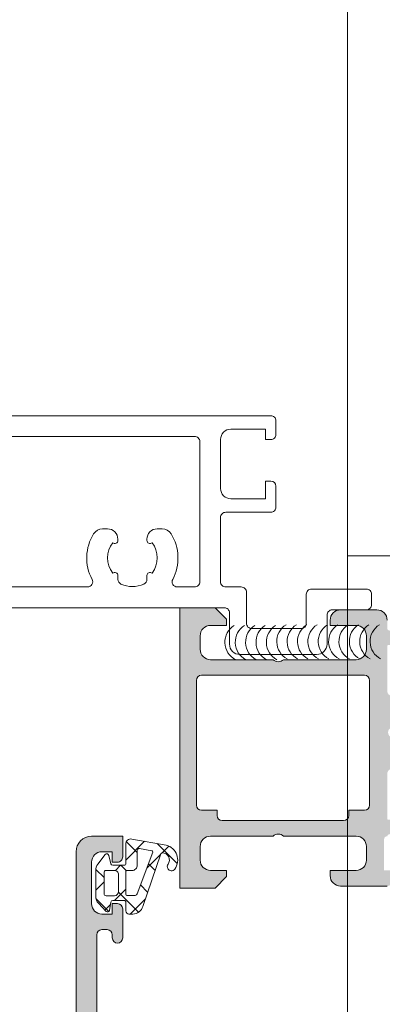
# Model space of a CAD drawing. Header units: millimetres. Extents: x 213386 to 506888, y 183055 to 450952.
# Tile 375 of 656: x 399514 to 399549, y 292539 to 292634. Entities that reach past the tile are written whole.
import ezdxf

# ---------------------------------------------------------------- set-up
doc = ezdxf.new("R2010")
doc.units = ezdxf.units.MM
doc.layers.add('FASÁDA DETAILNÍ', color=255, linetype='Continuous', lineweight=0)

msp = doc.modelspace()

# ---------------------------------------------------------------- hatches: boundary and pattern name
at = {"layer": 'FASÁDA DETAILNÍ'}
h = msp.add_hatch(color=256, dxfattribs=at)
edge = h.paths.add_edge_path()
edge.add_arc((399549.576, 292573.334), 0.12, 90, 180, ccw=False)
edge.add_line((399549.576, 292573.454), (399552.336, 292573.454))
edge.add_arc((399552.336, 292573.754), 0.3, 270, 360)
edge.add_line((399552.636, 292573.754), (399552.636, 292574.734))
edge.add_arc((399552.336, 292574.734), 0.3, 0, 90)
edge.add_line((399552.336, 292575.034), (399550.456, 292575.034))
edge.add_arc((399550.189, 292575.112), 0.279, -91.16287, -16.42459, ccw=False)
edge.add_line((399550.183, 292574.834), (399549.73, 292574.834))
edge.add_arc((399549.724, 292575.112), 0.279, -163.58012, -88.83541, ccw=False)
edge.add_line((399549.456, 292575.034), (399549.456, 292575.834))
edge.add_arc((399548.456, 292575.834), 1, 0, 90)
edge.add_line((399548.456, 292576.834), (399544.956, 292576.834))
edge.add_arc((399544.956, 292575.834), 1, 90.00114, 179.99886)
edge.add_line((399543.956, 292575.834), (399543.956, 292575.334))
edge.add_line((399543.956, 292575.334), (399546.456, 292575.334))
edge.add_arc((399546.456, 292574.334), 1, 0.0026, 89.9974, ccw=False)
edge.add_line((399547.456, 292574.334), (399547.456, 292573.034))
edge.add_arc((399546.456, 292573.034), 1, -89.99699, -0.00301, ccw=False)
edge.add_line((399546.456, 292572.034), (399539.456, 292572.034))
edge.add_arc((399538.956, 292572.559), 0.725, -133.59618, -46.40382, ccw=False)
edge.add_line((399538.456, 292572.034), (399532.422, 292572.034))
edge.add_arc((399532.422, 292573.034), 1, 180.00301, 269.99699, ccw=False)
edge.add_line((399531.422, 292573.034), (399531.422, 292574.334))
edge.add_arc((399532.422, 292574.334), 1, 90.0026, 179.9974, ccw=False)
edge.add_line((399532.422, 292575.334), (399533.956, 292575.334))
edge.add_line((399533.956, 292575.334), (399533.956, 292575.934))
edge.add_line((399533.956, 292575.934), (399532.856, 292577.034))
edge.add_line((399532.856, 292577.034), (399529.456, 292577.034))
edge.add_line((399529.456, 292577.034), (399529.456, 292550.034))
edge.add_line((399529.456, 292550.034), (399532.856, 292550.034))
edge.add_line((399532.856, 292550.034), (399533.956, 292551.134))
edge.add_line((399533.956, 292551.134), (399533.956, 292551.734))
edge.add_line((399533.956, 292551.734), (399532.422, 292551.734))
edge.add_arc((399532.422, 292552.734), 1, 180.0026, 269.9974, ccw=False)
edge.add_line((399531.422, 292552.734), (399531.422, 292554.034))
edge.add_arc((399532.422, 292554.034), 1, 90.00301, 179.99699, ccw=False)
edge.add_line((399532.422, 292555.034), (399538.456, 292555.034))
edge.add_arc((399538.956, 292554.509), 0.725, 46.40382, 133.59618, ccw=False)
edge.add_line((399539.456, 292555.034), (399546.456, 292555.034))
edge.add_arc((399546.456, 292554.034), 1, 0.00301, 89.99699, ccw=False)
edge.add_line((399547.456, 292554.034), (399547.456, 292552.734))
edge.add_arc((399546.456, 292552.734), 1, -89.9974, -0.0026, ccw=False)
edge.add_line((399546.456, 292551.734), (399543.956, 292551.734))
edge.add_line((399543.956, 292551.734), (399543.956, 292551.234))
edge.add_arc((399544.956, 292551.234), 1, 180.00114, 269.99886)
edge.add_line((399544.956, 292550.234), (399549.456, 292550.234))
edge.add_arc((399549.456, 292550.734), 0.5, 269.99882, 360.00118)
edge.add_line((399549.956, 292550.734), (399549.956, 292551.734))
edge.add_line((399549.956, 292551.734), (399549.156, 292551.734))
edge.add_line((399549.156, 292551.734), (399549.156, 292554.734))
edge.add_arc((399549.456, 292554.734), 0.3, 89.99949, 180.00051, ccw=False)
edge.add_arc((399549.724, 292554.955), 0.279, 88.83541, 163.58012, ccw=False)
edge.add_line((399549.73, 292555.234), (399550.183, 292555.234))
edge.add_arc((399550.189, 292554.955), 0.279, 16.42459, 91.16287, ccw=False)
edge.add_line((399550.456, 292555.034), (399552.336, 292555.034))
edge.add_arc((399552.336, 292555.334), 0.3, 270, 360)
edge.add_line((399552.636, 292555.334), (399552.636, 292556.314))
edge.add_arc((399552.336, 292556.314), 0.3, 0, 90)
edge.add_line((399552.336, 292556.614), (399549.576, 292556.614))
edge.add_arc((399549.576, 292556.734), 0.12, 180, 270, ccw=False)
edge.add_line((399549.456, 292556.734), (399549.456, 292561.034))
edge.add_arc((399549.956, 292561.034), 0.5, 90, 180, ccw=False)
edge.add_line((399549.956, 292561.534), (399550.656, 292561.534))
edge.add_line((399550.656, 292561.534), (399553.049, 292560.152))
edge.add_arc((399553.118, 292560.272), 0.138, 240, 367.70244)
edge.add_arc((399548.277, 292559.824), 5, 5.34923, 71.2906)
edge.add_arc((399550.041, 292565.034), 0.5, 108.7094, 251.2906, ccw=False)
edge.add_arc((399548.277, 292570.243), 5, -71.2906, -5.34923)
edge.add_arc((399553.118, 292569.795), 0.138, -7.70244, 120)
edge.add_line((399553.049, 292569.915), (399550.656, 292568.534))
edge.add_line((399550.656, 292568.534), (399549.956, 292568.534))
edge.add_arc((399549.956, 292569.034), 0.5, 180, 270, ccw=False)
edge.add_line((399549.456, 292569.034), (399549.456, 292573.334))
edge = h.paths.add_edge_path(flags=16)
edge.add_arc((399531.556, 292558.034), 0.5, 180, 270, ccw=False)
edge.add_line((399531.056, 292558.034), (399531.056, 292570.034))
edge.add_arc((399531.556, 292570.034), 0.5, 90, 180, ccw=False)
edge.add_line((399531.556, 292570.534), (399547.256, 292570.534))
edge.add_arc((399547.256, 292570.034), 0.5, 0, 90, ccw=False)
edge.add_line((399547.756, 292570.034), (399547.756, 292558.034))
edge.add_arc((399547.256, 292558.034), 0.5, -90, 0, ccw=False)
edge.add_line((399547.256, 292557.534), (399545.756, 292557.534))
edge.add_line((399545.756, 292557.534), (399545.756, 292557.034))
edge.add_arc((399545.256, 292557.034), 0.5, -90, 0, ccw=False)
edge.add_line((399545.256, 292556.534), (399533.556, 292556.534))
edge.add_arc((399533.556, 292557.034), 0.5, 180, 270, ccw=False)
edge.add_line((399533.056, 292557.034), (399533.056, 292557.534))
edge.add_line((399533.056, 292557.534), (399531.556, 292557.534))
h = msp.add_hatch(color=256, dxfattribs=at)
edge = h.paths.add_edge_path(flags=16)
edge.add_ellipse((399522.156, 292525.734), major_axis=(-0.5, 0), ratio=1, start_angle=-90.00298, end_angle=0.00298)
edge.add_line((399521.656, 292525.734), (399521.656, 292507.734))
edge.add_ellipse((399522.156, 292507.734), major_axis=(-0.5, 0), ratio=1, start_angle=-0.00298, end_angle=90.00298)
edge.add_line((399522.156, 292507.234), (399534.656, 292507.234))
edge.add_ellipse((399534.656, 292507.734), major_axis=(-0.5, 0), ratio=1, start_angle=90.0025, end_angle=179.9975)
edge.add_line((399535.156, 292507.734), (399535.156, 292520.337))
edge.add_ellipse((399536.656, 292520.337), major_axis=(-1.5, 0), ratio=1, start_angle=-90.00004, end_angle=0.00004, ccw=False)
edge.add_line((399536.656, 292521.837), (399549.656, 292521.837))
edge.add_ellipse((399549.656, 292522.337), major_axis=(-0.5, 0), ratio=1, start_angle=89.99996, end_angle=180.00004)
edge.add_line((399550.156, 292522.337), (399550.156, 292525.734))
edge.add_ellipse((399549.656, 292525.734), major_axis=(-0.5, 0), ratio=1, start_angle=179.99996, end_angle=270.00004)
edge.add_line((399549.656, 292526.234), (399522.156, 292526.234))
edge = h.paths.add_edge_path()
edge.add_line((399520.956, 292555.034), (399523.956, 292555.034))
edge.add_line((399523.956, 292555.034), (399523.956, 292553.034))
edge.add_arc((399523.456, 292553.034), 0.5, -90.00298, 0.00298, ccw=False)
edge.add_line((399523.456, 292552.534), (399522.956, 292552.534))
edge.add_line((399522.956, 292552.534), (399522.956, 292553.534))
edge.add_line((399522.956, 292553.534), (399521.956, 292553.534))
edge.add_arc((399521.956, 292552.534), 1, 90.00367, 179.99633)
edge.add_line((399520.956, 292552.534), (399520.956, 292548.534))
edge.add_arc((399521.956, 292548.534), 1, 180.00172, 269.99828)
edge.add_line((399521.956, 292547.534), (399522.956, 292547.534))
edge.add_line((399522.956, 292547.534), (399522.956, 292548.534))
edge.add_line((399522.956, 292548.534), (399523.456, 292548.534))
edge.add_arc((399523.456, 292548.034), 0.5, 0.00064, 89.99936, ccw=False)
edge.add_line((399523.956, 292548.034), (399523.956, 292545.234))
edge.add_arc((399523.456, 292545.234), 0.5, -180, 0, ccw=False)
edge.add_line((399522.956, 292545.234), (399522.956, 292545.534))
edge.add_arc((399522.456, 292545.534), 0.5, 0.00123, 89.99877)
edge.add_line((399522.456, 292546.034), (399521.956, 292546.034))
edge.add_arc((399521.956, 292545.534), 0.5, 90.00778, 179.99222)
edge.add_line((399521.456, 292545.534), (399521.456, 292534.234))
edge.add_arc((399521.956, 292534.234), 0.5, 180.0025, 269.9975)
edge.add_line((399521.956, 292533.734), (399522.456, 292533.734))
edge.add_arc((399522.456, 292534.234), 0.5, 269.99282, 360.00718)
edge.add_line((399522.956, 292534.234), (399522.956, 292534.534))
edge.add_arc((399523.456, 292534.534), 0.5, 90.0072, 179.9928, ccw=False)
edge.add_line((399523.456, 292535.034), (399527.956, 292535.034))
edge.add_arc((399527.956, 292534.534), 0.5, 0.00064, 89.99936, ccw=False)
edge.add_line((399528.456, 292534.534), (399528.456, 292533.734))
edge.add_arc((399527.956, 292533.734), 0.5, -90.00298, 0.00298, ccw=False)
edge.add_line((399527.956, 292533.234), (399525.956, 292533.234))
edge.add_arc((399525.956, 292532.734), 0.5, 90.00778, 179.99222)
edge.add_line((399525.456, 292532.734), (399525.456, 292532.234))
edge.add_arc((399524.956, 292532.234), 0.5, -90.00718, 0.00718, ccw=False)
edge.add_line((399524.956, 292531.734), (399521.956, 292531.734))
edge.add_arc((399521.956, 292531.234), 0.5, 90.00631, 179.99369)
edge.add_line((399521.456, 292531.234), (399521.456, 292529.534))
edge.add_arc((399522.956, 292529.534), 1.5, 179.99878, 270.00122)
edge.add_line((399522.956, 292528.034), (399548.956, 292528.034))
edge.add_arc((399548.956, 292528.534), 0.5, 269.99761, 360.00239)
edge.add_line((399549.456, 292528.534), (399549.456, 292532.734))
edge.add_arc((399548.956, 292532.734), 0.5, 0.00064, 89.99936)
edge.add_line((399548.956, 292533.234), (399546.956, 292533.234))
edge.add_arc((399546.956, 292533.734), 0.5, 180.0025, 269.9975, ccw=False)
edge.add_line((399546.456, 292533.734), (399546.456, 292534.534))
edge.add_arc((399546.956, 292534.534), 0.5, 90.00602, 179.99398, ccw=False)
edge.add_line((399546.956, 292535.034), (399551.956, 292535.034))
edge.add_line((399551.956, 292535.034), (399552.714, 292534.816))
edge.add_arc((399552.797, 292535.105), 0.3, 253.99998, 322.09519)
edge.add_arc((399553.27, 292534.736), 0.3, 90.00003, 142.09528, ccw=False)
edge.add_line((399553.27, 292535.036), (399555.334, 292535.036))
edge.add_arc((399555.334, 292534.636), 0.4, -21.97377, 90.00007, ccw=False)
edge.add_line((399555.705, 292534.486), (399554.889, 292532.463))
edge.add_arc((399554.704, 292532.538), 0.2, 245.85891, 338.02609, ccw=False)
edge.add_line((399554.622, 292532.356), (399552.238, 292533.424))
edge.add_arc((399552.156, 292533.241), 0.2, 65.85897, 180.8199)
edge.add_line((399551.956, 292533.239), (399551.956, 292521.934))
edge.add_arc((399552.148, 292521.926), 0.192, 177.47778, 271.04445)
edge.add_line((399552.151, 292521.734), (399552.572, 292521.734))
edge.add_line((399552.572, 292521.734), (399555.037, 292523.166))
edge.add_arc((399555.188, 292522.907), 0.3, 15.99997, 120.1792, ccw=False)
edge.add_line((399555.477, 292522.99), (399555.905, 292521.497))
edge.add_line((399555.905, 292521.497), (399556.403, 292520.634))
edge.add_arc((399556.057, 292520.434), 0.4, -89.99997, 29.99999, ccw=False)
edge.add_line((399556.057, 292520.034), (399551.949, 292520.034))
edge.add_line((399551.949, 292520.034), (399537.457, 292520.037))
edge.add_arc((399537.456, 292519.537), 0.5, 89.97959, 180.00002)
edge.add_line((399536.956, 292519.537), (399536.956, 292514.134))
edge.add_arc((399537.456, 292514.134), 0.5, 179.99996, 270.00004)
edge.add_line((399537.456, 292513.634), (399539.956, 292513.634))
edge.add_arc((399539.956, 292513.134), 0.5, -0.00004, 90.00004, ccw=False)
edge.add_line((399540.456, 292513.134), (399540.456, 292511.834))
edge.add_arc((399539.956, 292511.834), 0.5, -90.00239, 0.00239, ccw=False)
edge.add_line((399539.956, 292511.334), (399539.456, 292511.334))
edge.add_line((399539.456, 292511.334), (399539.456, 292512.334))
edge.add_line((399539.456, 292512.334), (399537.956, 292512.334))
edge.add_arc((399537.956, 292511.334), 1, 90.00182, 179.99818)
edge.add_line((399536.956, 292511.334), (399536.956, 292507.334))
edge.add_arc((399537.956, 292507.334), 1, 180.00397, 269.99603)
edge.add_line((399537.956, 292506.334), (399539.456, 292506.334))
edge.add_line((399539.456, 292506.334), (399539.456, 292507.334))
edge.add_line((399539.456, 292507.334), (399539.956, 292507.334))
edge.add_arc((399539.956, 292506.834), 0.5, -0.00298, 90.00298, ccw=False)
edge.add_line((399540.456, 292506.834), (399540.456, 292505.534))
edge.add_arc((399539.956, 292505.534), 0.5, 270.00064, 359.99936, ccw=False)
edge.add_line((399539.956, 292505.034), (399520.956, 292505.034))
edge.add_arc((399520.956, 292506.534), 1.5, 179.99888, 270.00112, ccw=False)
edge.add_line((399519.456, 292506.534), (399519.456, 292553.534))
edge.add_arc((399520.956, 292553.534), 1.5, 90.0023, 179.9977, ccw=False)
h = msp.add_hatch(dxfattribs=at)
h.set_pattern_fill('ANSI37', color=256, scale=0.625, angle=90, style=0)
h.set_pattern_definition([(135, (397960.6383, 280086.523), (-1.40316502, -1.40316502), []), (225, (397960.6383, 280086.523), (1.40316502, -1.40316502), [])])
edge = h.paths.add_edge_path(flags=16)
edge.add_ellipse((399524.859, 292552.231), major_axis=(-0.498, 0), ratio=1, start_angle=89.80742, end_angle=180.25472, ccw=False)
edge.add_line((399524.857, 292551.734), (399524.356, 292551.734))
edge.add_ellipse((399524.356, 292551.634), major_axis=(-0.1, 0), ratio=1, start_angle=-90.00817, end_angle=0.00874)
edge.add_line((399524.256, 292551.634), (399524.256, 292549.433))
edge.add_ellipse((399524.356, 292549.433), major_axis=(-0.1, 0), ratio=1, start_angle=0.00152, end_angle=89.99848)
edge.add_line((399524.356, 292549.333), (399525.168, 292549.333))
edge.add_ellipse((399525.168, 292549.533), major_axis=(-0.2, 0), ratio=1, start_angle=90.00243, end_angle=164.31138)
edge.add_line((399525.361, 292549.479), (399526.848, 292553.497))
edge.add_ellipse((399526.754, 292553.532), major_axis=(-0.1, 0), ratio=1, start_angle=159.68782, end_angle=259.67772)
edge.add_line((399526.772, 292553.63), (399525.563, 292553.851))
edge.add_ellipse((399525.556, 292553.651), major_axis=(-0.2, 0), ratio=1, start_angle=-91.86497, end_angle=0.00104)
edge.add_line((399525.356, 292553.651), (399525.356, 292552.234))
edge = h.paths.add_edge_path(flags=16)
edge.add_ellipse((399522.356, 292551.534), major_axis=(-0.2, 0), ratio=1, start_angle=-90.00024, end_angle=0.00024)
edge.add_line((399522.156, 292551.534), (399522.156, 292549.499))
edge.add_ellipse((399522.356, 292549.499), major_axis=(-0.2, 0), ratio=1, start_angle=-0.00135, end_angle=90.00049)
edge.add_line((399522.356, 292549.299), (399523.156, 292549.299))
edge.add_ellipse((399523.156, 292549.699), major_axis=(-0.4, 0), ratio=1, start_angle=90.00126, end_angle=179.99802)
edge.add_line((399523.556, 292549.699), (399523.556, 292551.334))
edge.add_ellipse((399523.156, 292551.334), major_axis=(-0.4, 0), ratio=1, start_angle=179.99956, end_angle=270.00101)
edge.add_line((399523.156, 292551.734), (399522.356, 292551.734))
edge = h.paths.add_edge_path()
edge.add_arc((399522.433, 292553.134), 0.2, 15.00152, 139.99768, ccw=False)
edge.add_line((399522.626, 292553.185), (399522.817, 292552.382))
edge.add_arc((399523.01, 292552.434), 0.2, 195.00286, 269.99725)
edge.add_line((399523.01, 292552.234), (399524.106, 292552.234))
edge.add_arc((399524.106, 292552.384), 0.15, 269.99604, 360.00396)
edge.add_line((399524.256, 292552.384), (399524.256, 292554.267))
edge.add_arc((399524.756, 292554.267), 0.5, 80.06643, 180.00022, ccw=False)
edge.add_line((399524.843, 292554.759), (399528.162, 292554.178))
edge.add_arc((399527.756, 292552.734), 1.5, -35.08755, 74.29308, ccw=False)
edge.add_arc((399528.656, 292552.101), 0.4, 144.912, 324.912, ccw=False)
edge.add_arc((399527.775, 292552.736), 0.686, 323.85881, 449.51564)
edge.add_arc((399527.761, 292553.273), 0.15, 82.50392, 160.98385)
edge.add_line((399527.619, 292553.322), (399525.891, 292548.276))
edge.add_arc((399524.925, 292548.534), 1, 269.99943, 345.04109, ccw=False)
edge.add_line((399524.925, 292547.534), (399524.556, 292547.534))
edge.add_arc((399524.556, 292547.834), 0.3, 180.00319, 269.99604, ccw=False)
edge.add_line((399524.256, 292547.834), (399524.256, 292548.684))
edge.add_arc((399524.106, 292548.684), 0.15, 359.99507, 450.00493)
edge.add_line((399524.106, 292548.834), (399523.01, 292548.834))
edge.add_arc((399523.01, 292548.634), 0.2, 90.00261, 164.99763)
edge.add_line((399522.817, 292548.685), (399522.688, 292547.882))
edge.add_arc((399522.494, 292547.934), 0.2, 224.99256, 345.01021, ccw=False)
edge.add_line((399522.353, 292547.792), (399521.626, 292548.568))
edge.add_arc((399522.356, 292549.252), 1, 179.99997, 223.11854, ccw=False)
edge.add_line((399521.356, 292549.252), (399521.356, 292551.73))
edge.add_arc((399522.356, 292551.73), 1, 142.17221, 179.99994, ccw=False)
edge.add_line((399521.566, 292552.344), (399522.28, 292553.262))

# ---------------------------------------------------------------- linework, layer by layer
for p, q in [((399545.638, 296850.38), (399545.638, 284297.154)), ((399545.638, 293717.154), (399545.638, 292514.859)), ((399589.638, 292582.029), (399545.638, 292582.029)), ((399532.856, 292577.034), (399529.456, 292577.034)), ((399529.456, 292577.034), (399529.456, 292550.034)), ((399533.956, 292575.934), (399532.856, 292577.034)), ((399548.456, 292576.834), (399544.956, 292576.834)), ((399532.422, 292575.334), (399533.956, 292575.334)), ((399533.956, 292575.334), (399533.956, 292575.934)), ((399543.956, 292575.834), (399543.956, 292575.334)), ((399543.956, 292575.334), (399546.456, 292575.334)), ((399531.422, 292573.034), (399531.422, 292574.334)), ((399547.456, 292574.334), (399547.456, 292573.034)), ((399538.456, 292572.034), (399532.422, 292572.034)), ((399546.456, 292572.034), (399539.456, 292572.034)), ((399531.556, 292570.534), (399547.256, 292570.534)), ((399531.056, 292558.034), (399531.056, 292570.034)), ((399547.756, 292570.034), (399547.756, 292558.034)), ((399533.056, 292557.534), (399531.556, 292557.534)), ((399533.056, 292557.034), (399533.056, 292557.534)), ((399547.256, 292557.534), (399545.756, 292557.534)), ((399545.756, 292557.534), (399545.756, 292557.034)), ((399545.256, 292556.534), (399533.556, 292556.534)), ((399532.422, 292555.034), (399538.456, 292555.034)), ((399539.456, 292555.034), (399546.456, 292555.034)), ((399531.422, 292552.734), (399531.422, 292554.034)), ((399547.456, 292554.034), (399547.456, 292552.734)), ((399533.956, 292551.734), (399532.422, 292551.734)), ((399533.956, 292551.134), (399533.956, 292551.734)), ((399546.456, 292551.734), (399543.956, 292551.734)), ((399543.956, 292551.734), (399543.956, 292551.234)), ((399532.856, 292550.034), (399533.956, 292551.134)), ((399529.456, 292550.034), (399532.856, 292550.034)), ((399544.956, 292550.234), (399549.456, 292550.234))]:
    msp.add_line(p, q, dxfattribs=at)
for points in [[(399415.22, 292577.034), (399533.756, 292577.034, -0.414214), (399534.256, 292576.534), (399534.256, 292573.534, 0.414214), (399535.256, 292572.534), (399542.656, 292572.534, 0.414214), (399543.656, 292573.534), (399543.656, 292576.334, -0.414214), (399544.156, 292576.834), (399547.456, 292576.834, 0.414214), (399547.956, 292577.334), (399547.956, 292578.334, 0.414214), (399547.456, 292578.834), (399542.156, 292578.834, 0.414214), (399541.656, 292578.334), (399541.656, 292575.534, -0.414214), (399541.156, 292575.034), (399536.39, 292575.034, -0.414214), (399535.89, 292575.534), (399535.89, 292578.534, 0.414214), (399535.39, 292579.034), (399533.89, 292579.034, -0.414214), (399533.39, 292579.534), (399533.39, 292585.734, -0.414214), (399533.89, 292586.234), (399538.227, 292586.234, 0.414214), (399538.727, 292586.734), (399538.727, 292588.734, 0.414201), (399538.227, 292589.234), (399537.727, 292589.234), (399537.727, 292587.534), (399534.39, 292587.534, -0.414214), (399533.39, 292588.534), (399533.39, 292593.234, -0.414214), (399534.39, 292594.234), (399537.727, 292594.234), (399537.727, 292593.234), (399538.227, 292593.234, 0.41422), (399538.727, 292593.734), (399538.727, 292595.034, 0.414214), (399538.227, 292595.534), (399415.22, 292595.534, 0.414214)], [(399417.22, 292593.534), (399530.89, 292593.534, -0.414214), (399531.39, 292593.034), (399531.39, 292579.534, -0.414214), (399530.89, 292579.034), (399529.216, 292579.034, -0.565741), (399528.775, 292579.768, 0.267763), (399528.622, 292584.163, 0.258777), (399527.774, 292584.634), (399527.29, 292584.634, 0.414214), (399526.29, 292583.634), (399526.29, 292583.528, 0.64518), (399526.788, 292583.302, -0.341732), (399526.788, 292580.365, 0.64518), (399526.29, 292580.14), (399526.29, 292579.772, -0.298217), (399525.99, 292579.313, -0.208712), (399523.79, 292579.313, -0.298217), (399523.49, 292579.772), (399523.49, 292580.14, 0.64518), (399522.991, 292580.365, -0.341732), (399522.991, 292583.302, 0.64518), (399523.49, 292583.528), (399523.49, 292583.634, 0.414214), (399522.49, 292584.634), (399522.005, 292584.634, 0.258777), (399521.157, 292584.163, 0.267763), (399521.004, 292579.768, -0.565741), (399520.563, 292579.034), (399426.537, 292579.034, -0.565741)], [(399519.456, 292506.534), (399519.456, 292553.534), (399519.456, 292553.534, -0.41419), (399520.956, 292555.034), (399520.956, 292555.034), (399523.956, 292555.034), (399523.956, 292553.034), (399523.956, 292553.034, -0.414244), (399523.456, 292552.534), (399522.956, 292552.534), (399522.956, 292553.534), (399521.956, 292553.534), (399521.956, 292553.534, 0.414176), (399520.956, 292552.534), (399520.956, 292548.534), (399520.956, 292548.534, 0.414196), (399521.956, 292547.534), (399522.956, 292547.534), (399522.956, 292548.534), (399523.456, 292548.534), (399523.456, 292548.534, -0.414207), (399523.956, 292548.034), (399523.956, 292545.234), (399523.956, 292545.234, -1), (399522.956, 292545.234), (399522.956, 292545.534), (399522.956, 292545.534, 0.414201), (399522.456, 292546.034), (399521.956, 292546.034), (399521.956, 292546.034, 0.414134), (399521.456, 292545.534), (399521.456, 292534.234)]]:
    msp.add_lwpolyline(points, format="xyb", dxfattribs=at)
msp.add_lwpolyline([(399522.28, 292553.262, -0.606792), (399522.626, 292553.185), (399522.817, 292552.382), (399522.817, 292552.382, 0.339427), (399523.01, 292552.234), (399524.106, 292552.234), (399524.106, 292552.234, 0.414254), (399524.256, 292552.384), (399524.256, 292554.267), (399524.256, 292554.267, -0.465956), (399524.843, 292554.759), (399528.162, 292554.178), (399528.162, 292554.178, -0.517137), (399528.984, 292551.871, -1), (399528.329, 292552.331, 0.610743), (399527.781, 292553.422, 0.356477), (399527.619, 292553.322), (399525.891, 292548.276), (399525.891, 292548.276, -0.339657), (399524.925, 292547.534), (399524.556, 292547.534), (399524.556, 292547.534, -0.414177), (399524.256, 292547.834), (399524.256, 292548.684), (399524.256, 292548.684, 0.414264), (399524.106, 292548.834), (399523.01, 292548.834), (399523.01, 292548.834, 0.33943), (399522.817, 292548.685), (399522.688, 292547.882), (399522.688, 292547.882, -0.577453), (399522.353, 292547.792), (399521.626, 292548.568), (399521.626, 292548.568, -0.190392), (399521.356, 292549.252), (399521.356, 292551.73), (399521.356, 292551.73, -0.16657), (399521.566, 292552.344), (399522.28, 292553.262)], format="xyb", close=True, dxfattribs=at)
at = {"layer": 'FASÁDA DETAILNÍ', "extrusion": (0, 0, -1)}
for points in [[(-399525.356, 292552.234, 0.416502), (-399524.857, 292551.734), (-399524.356, 292551.734), (-399524.356, 292551.734, -0.4143), (-399524.256, 292551.634), (-399524.256, 292549.433), (-399524.256, 292549.433, -0.414198), (-399524.356, 292549.333), (-399525.168, 292549.333), (-399525.168, 292549.333, -0.336095), (-399525.361, 292549.479), (-399526.848, 292553.497), (-399526.848, 292553.497, -0.466254), (-399526.772, 292553.63), (-399525.563, 292553.851), (-399525.563, 292553.851, -0.423785), (-399525.356, 292553.651), (-399525.356, 292552.234)], [(-399522.356, 292551.734, -0.414216), (-399522.156, 292551.534), (-399522.156, 292549.499), (-399522.156, 292549.499, -0.414223), (-399522.356, 292549.299), (-399523.156, 292549.299), (-399523.156, 292549.299, -0.414197), (-399523.556, 292549.699), (-399523.556, 292551.334), (-399523.556, 292551.334, -0.414221), (-399523.156, 292551.734), (-399522.356, 292551.734)]]:
    msp.add_lwpolyline(points, format="xyb", close=True, dxfattribs=at)
at = {"layer": 'FASÁDA DETAILNÍ'}
for centre, radius, start, end in [((399544.956, 292575.834), 1, 90.00114, 179.99886), ((399548.456, 292575.834), 1, 0, 90), ((399532.422, 292574.334), 1, 90.0026, 179.9974), ((399535.713, 292573.717), 1.906, 122.03205, 242.03205), ((399536.713, 292573.717), 1.906, 122.03205, 242.03205), ((399537.713, 292573.717), 1.906, 122.03205, 242.03205), ((399538.713, 292573.717), 1.906, 122.03205, 242.03205), ((399539.713, 292573.717), 1.906, 122.03205, 242.03205), ((399540.712, 292573.785), 1.906, 122.03205, 242.03205), ((399541.712, 292573.785), 1.906, 122.03205, 242.03205), ((399542.712, 292573.785), 1.906, 122.03205, 242.03205), ((399543.712, 292573.785), 1.906, 122.03205, 242.03205), ((399544.712, 292573.785), 1.906, 122.03205, 242.03205), ((399545.712, 292573.785), 1.906, 122.03205, 242.03205), ((399546.712, 292573.785), 1.906, 122.03205, 242.03205), ((399547.712, 292573.785), 1.906, 122.03205, 242.03205), ((399546.456, 292574.334), 1, 0.0026, 89.9974), ((399548.712, 292573.785), 1.906, 122.03205, 242.03205), ((399549.712, 292573.785), 1.906, 122.03205, 242.03205), ((399532.422, 292573.034), 1, 180.00301, 269.99699), ((399546.456, 292573.034), 1, 270.00301, 359.99699), ((399538.956, 292572.559), 0.725, 226.40382, 313.59618), ((399531.556, 292570.034), 0.5, 90, 180), ((399547.256, 292570.034), 0.5, 0, 90), ((399531.556, 292558.034), 0.5, 180, 270), ((399547.256, 292558.034), 0.5, 270, 0), ((399533.556, 292557.034), 0.5, 180, 270), ((399545.256, 292557.034), 0.5, 270, 0), ((399538.956, 292554.509), 0.725, 46.40382, 133.59618), ((399532.422, 292554.034), 1, 90.00301, 179.99699), ((399546.456, 292554.034), 1, 0.00301, 89.99699), ((399532.422, 292552.734), 1, 180.0026, 269.9974), ((399546.456, 292552.734), 1, 270.0026, 359.9974), ((399544.956, 292551.234), 1, 180.00114, 269.99886)]:
    msp.add_arc(centre, radius, start, end, dxfattribs=at)

doc.saveas('drawing.dxf')
